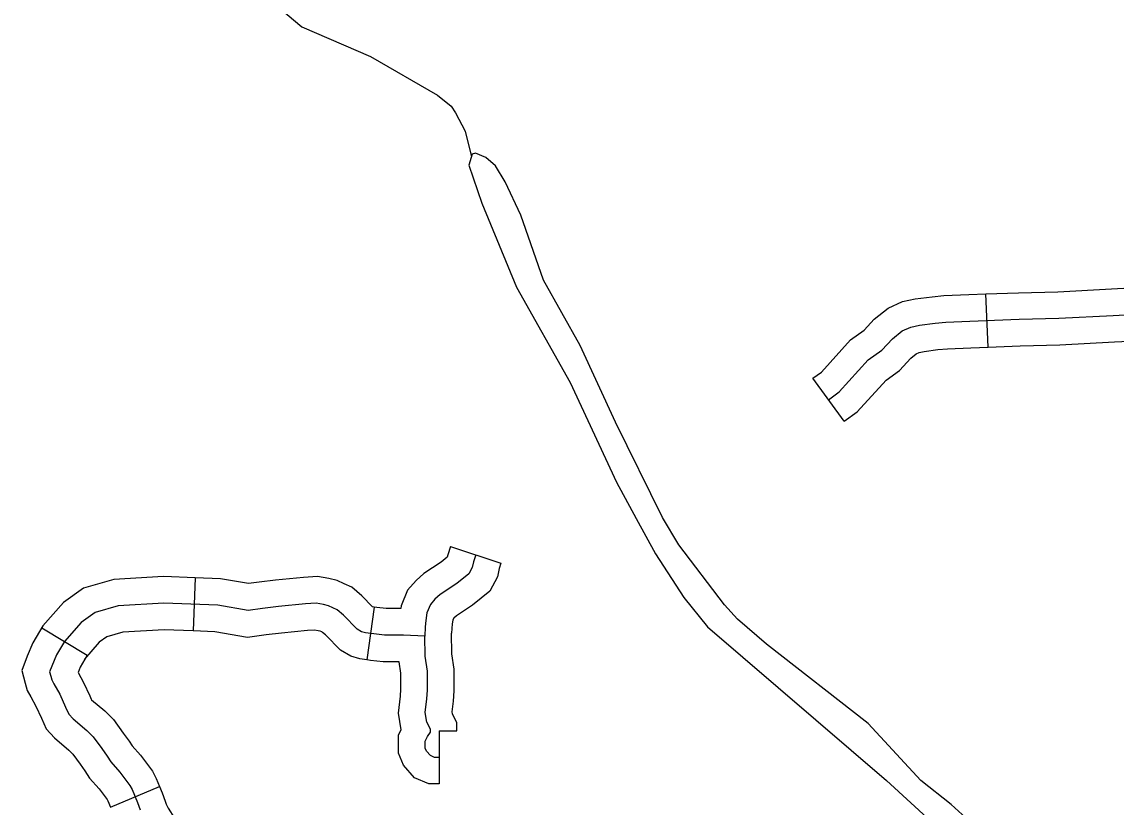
# Model space of a CAD drawing. Extents: x 1377389 to 1380723, y 1168351 to 1170484.
# Drawn here: x 1379031.1 to 1379092.9, y 1168860.1 to 1168904.3 of the extents above; entities that cross this region are included whole.
import ezdxf

# ---------------------------------------------------------------- set-up
doc = ezdxf.new("R2010")
doc.units = 0
doc.layers.add('B_Fill', color=7, linetype='Continuous')

msp = doc.modelspace()

# ---------------------------------------------------------------- linework, layer by layer
at = {"layer": 'B_Fill'}
for p, q in [((1379085.628, 1168886.007), (1379085.51, 1168889.004)), ((1379077.519, 1168881.83), (1379075.753, 1168884.256)), ((1379055.305, 1168874.77), (1379058.151, 1168873.822)), ((1379040.898, 1168873.006), (1379040.789, 1168870.008)), ((1379051, 1168871.348), (1379050.59, 1168868.376)), ((1379032.24, 1168870.179), (1379034.813, 1168868.637)), ((1379054.655, 1168864.384), (1379054.655, 1168861.384)), ((1379036.121, 1168860.079), (1379038.89, 1168861.232))]:
    msp.add_line(p, q, dxfattribs=at)
for points in [[(1379044.791, 1168905.858), (1379046.907, 1168904.066), (1379050.796, 1168902.392), (1379054.567, 1168900.211), (1379055.334, 1168899.583), (1379055.59, 1168899.213), (1379056.134, 1168898.175), (1379056.483, 1168896.735)], [(1379064.62, 1168881.786), (1379062.614, 1168886.109), (1379060.555, 1168889.788), (1379059.277, 1168893.441), (1379058.396, 1168895.326), (1379057.838, 1168896.224), (1379057.297, 1168896.702), (1379056.708, 1168896.937), (1379056.53, 1168896.889), (1379056.338, 1168896.259), (1379057.07, 1168894.126), (1379059.035, 1168889.381), (1379062.045, 1168884.019), (1379064.668, 1168878.401), (1379065.776, 1168876.344), (1379066.862, 1168874.347), (1379068.468, 1168871.891), (1379069.798, 1168870.245), (1379079.905, 1168861.585), (1379087.46, 1168854.638)], [(1379085.51, 1168889.004), (1379087.34, 1168889.076), (1379089.567, 1168889.131), (1379092.603, 1168889.293), (1379094.663, 1168889.402), (1379096.009, 1168889.498)], [(1379075.753, 1168884.256), (1379076.229, 1168884.602), (1379077.871, 1168886.41), (1379078.638, 1168886.958), (1379079.21, 1168887.583), (1379079.997, 1168888.213), (1379080.803, 1168888.572), (1379081.51, 1168888.729), (1379082.478, 1168888.85), (1379083.142, 1168888.91), (1379084.545, 1168888.967), (1379085.51, 1168889.004)], [(1379076.636, 1168883.043), (1379077.236, 1168883.48), (1379078.874, 1168885.283), (1379079.638, 1168885.829), (1379080.238, 1168886.484), (1379080.784, 1168886.921), (1379081.275, 1168887.14), (1379081.766, 1168887.249), (1379082.64, 1168887.358), (1379083.24, 1168887.413), (1379084.604, 1168887.468), (1379087.388, 1168887.577), (1379089.626, 1168887.632), (1379092.682, 1168887.795), (1379094.756, 1168887.905)], [(1379085.628, 1168886.007), (1379087.436, 1168886.078), (1379089.684, 1168886.133), (1379092.762, 1168886.298), (1379094.849, 1168886.408), (1379096.223, 1168886.506)], [(1379077.519, 1168881.83), (1379078.243, 1168882.358), (1379079.876, 1168884.155), (1379080.638, 1168884.7), (1379081.266, 1168885.386), (1379081.57, 1168885.63), (1379081.747, 1168885.708), (1379082.023, 1168885.77), (1379082.801, 1168885.867), (1379083.338, 1168885.916), (1379084.664, 1168885.969), (1379085.628, 1168886.007)], [(1379087.264, 1168856.835), (1379083.541, 1168860.22), (1379081.844, 1168861.57), (1379078.866, 1168864.787), (1379073.137, 1168869.268), (1379071.497, 1168870.68), (1379070.763, 1168871.49), (1379068.178, 1168874.865), (1379067.272, 1168876.409), (1379064.62, 1168881.786)], [(1379055.305, 1168874.77), (1379055.146, 1168874.292), (1379055.122, 1168874.17), (1379054.774, 1168873.888), (1379053.805, 1168873.253), (1379053.365, 1168872.861), (1379052.874, 1168872.308), (1379052.518, 1168871.419), (1379052.496, 1168871.273)], [(1379056.728, 1168874.296), (1379056.599, 1168873.907), (1379056.534, 1168873.582), (1379056.34, 1168873.226), (1379055.659, 1168872.675), (1379054.72, 1168872.059), (1379054.428, 1168871.799), (1379054.169, 1168871.508), (1379053.975, 1168871.021), (1379053.91, 1168870.6), (1379053.878, 1168870.243), (1379053.853, 1168869.724)], [(1379058.151, 1168873.822), (1379058.051, 1168873.521), (1379057.96, 1168873.065), (1379057.515, 1168872.247), (1379056.545, 1168871.462), (1379055.635, 1168870.865), (1379055.491, 1168870.737), (1379055.465, 1168870.707), (1379055.431, 1168870.624), (1379055.4, 1168870.418), (1379055.35, 1168869.876)], [(1379040.898, 1168873.006), (1379039.107, 1168873.071), (1379036.304, 1168872.909), (1379034.594, 1168872.42), (1379033.46, 1168871.609), (1379032.31, 1168870.295)], [(1379051, 1168871.348), (1379050.909, 1168871.361), (1379050.298, 1168871.985), (1379049.737, 1168872.471), (1379049.305, 1168872.672), (1379048.914, 1168872.855), (1379048.436, 1168872.961), (1379047.807, 1168873.078), (1379047, 1168873.028), (1379045.429, 1168872.875), (1379044.508, 1168872.759), (1379043.912, 1168872.678), (1379042.33, 1168872.953), (1379040.898, 1168873.006)], [(1379054.655, 1168862.884), (1379054.396, 1168862.884), (1379054.169, 1168862.981), (1379053.942, 1168863.24), (1379053.878, 1168863.403), (1379053.878, 1168863.662), (1379053.878, 1168863.792), (1379054.007, 1168864.051), (1379054.169, 1168864.31), (1379054.169, 1168864.472), (1379053.975, 1168864.861), (1379053.878, 1168865.413), (1379053.975, 1168866.191), (1379054.007, 1168866.677), (1379054.007, 1168867.261), (1379054.007, 1168867.747), (1379053.878, 1168868.59), (1379053.853, 1168869.724), (1379052.655, 1168869.773), (1379051.586, 1168869.773), (1379050.97, 1168869.838), (1379050.501, 1168869.903), (1379050.274, 1168869.968), (1379050.031, 1168870.114), (1379049.27, 1168870.892), (1379048.913, 1168871.2), (1379048.671, 1168871.313), (1379048.428, 1168871.427), (1379048.136, 1168871.491), (1379047.715, 1168871.57), (1379047.12, 1168871.532), (1379045.595, 1168871.384), (1379044.702, 1168871.272), (1379043.884, 1168871.16), (1379042.173, 1168871.458), (1379039.123, 1168871.57), (1379036.557, 1168871.421), (1379035.255, 1168871.049), (1379034.474, 1168870.49), (1379033.527, 1168869.408)], [(1379052.496, 1168871.273), (1379051.665, 1168871.273), (1379051.152, 1168871.327), (1379051, 1168871.348)], [(1379032.31, 1168870.295), (1379031.738, 1168869.342), (1379031.412, 1168868.579), (1379031.121, 1168867.779), (1379031.298, 1168867.07), (1379031.415, 1168866.661), (1379031.619, 1168866.304), (1379031.916, 1168865.763), (1379032.224, 1168865.09), (1379032.498, 1168864.497), (1379032.956, 1168863.981), (1379033.769, 1168863.292), (1379034.002, 1168863.059), (1379034.409, 1168862.499), (1379034.681, 1168862.117), (1379034.936, 1168861.717), (1379035.487, 1168861.101), (1379035.936, 1168860.51), (1379035.97, 1168860.441), (1379036.121, 1168860.079)], [(1379040.789, 1168870.008), (1379039.139, 1168870.068), (1379036.81, 1168869.933), (1379035.917, 1168869.678), (1379035.488, 1168869.371), (1379034.656, 1168868.42)], [(1379050.59, 1168868.376), (1379050.19, 1168868.431), (1379049.671, 1168868.58), (1379049.094, 1168868.927), (1379048.241, 1168869.798), (1379048.09, 1168869.929), (1379048.036, 1168869.954), (1379047.942, 1168869.998), (1379047.836, 1168870.021), (1379047.623, 1168870.061), (1379047.24, 1168870.037), (1379045.761, 1168869.893), (1379044.897, 1168869.785), (1379043.856, 1168869.643), (1379042.016, 1168869.963), (1379040.789, 1168870.008)], [(1379054.655, 1168864.384), (1379055.669, 1168864.384), (1379055.669, 1168864.826), (1379055.414, 1168865.337), (1379055.394, 1168865.451), (1379055.469, 1168866.048), (1379055.507, 1168866.627), (1379055.507, 1168867.261), (1379055.507, 1168867.861), (1379055.375, 1168868.72), (1379055.35, 1168869.876)], [(1379033.527, 1168869.408), (1379033.077, 1168868.658), (1379032.807, 1168868.027), (1379032.687, 1168867.697), (1379032.747, 1168867.457), (1379032.807, 1168867.247), (1379032.927, 1168867.037), (1379033.257, 1168866.437), (1379033.587, 1168865.717), (1379033.767, 1168865.327), (1379034.007, 1168865.057), (1379034.786, 1168864.396), (1379035.146, 1168864.036), (1379035.626, 1168863.376), (1379035.926, 1168862.956), (1379036.136, 1168862.626), (1379036.645, 1168862.056), (1379037.215, 1168861.305), (1379037.335, 1168861.065), (1379037.635, 1168860.345), (1379037.785, 1168859.925)], [(1379034.813, 1168868.637), (1379034.416, 1168867.974), (1379034.288, 1168867.675), (1379034.598, 1168867.111), (1379034.95, 1168866.343), (1379035.036, 1168866.157), (1379035.057, 1168866.132), (1379035.803, 1168865.501), (1379036.29, 1168865.013), (1379036.843, 1168864.253), (1379037.17, 1168863.795), (1379037.336, 1168863.534), (1379037.804, 1168863.011), (1379038.494, 1168862.101), (1379038.7, 1168861.689), (1379038.89, 1168861.232)], [(1379054.655, 1168861.384), (1379054.088, 1168861.384), (1379053.264, 1168861.737), (1379052.645, 1168862.446), (1379052.378, 1168863.114), (1379052.378, 1168863.662), (1379052.378, 1168864.145), (1379052.526, 1168864.442), (1379052.361, 1168865.374), (1379052.481, 1168866.334), (1379052.507, 1168866.727), (1379052.507, 1168867.261), (1379052.507, 1168867.632), (1379052.409, 1168868.273), (1379051.507, 1168868.273), (1379050.789, 1168868.349), (1379050.59, 1168868.376)], [(1379038.89, 1168861.232), (1379039.034, 1168860.886), (1379039.203, 1168860.414), (1379039.257, 1168860.252), (1379039.381, 1168860.021), (1379039.737, 1168859.457), (1379040.3, 1168858.432), (1379040.239, 1168857.52), (1379040.235, 1168857.474), (1379040.428, 1168857.35), (1379040.531, 1168857.314), (1379040.661, 1168857.314), (1379040.946, 1168857.337), (1379041.084, 1168857.351), (1379041.394, 1168857.447), (1379041.921, 1168857.56), (1379042.546, 1168857.656), (1379043.414, 1168857.564), (1379043.689, 1168857.496), (1379044.193, 1168857.418), (1379044.827, 1168857.151), (1379045.043, 1168857.097)]]:
    msp.add_lwpolyline(points, dxfattribs=at)

doc.saveas('drawing.dxf')
